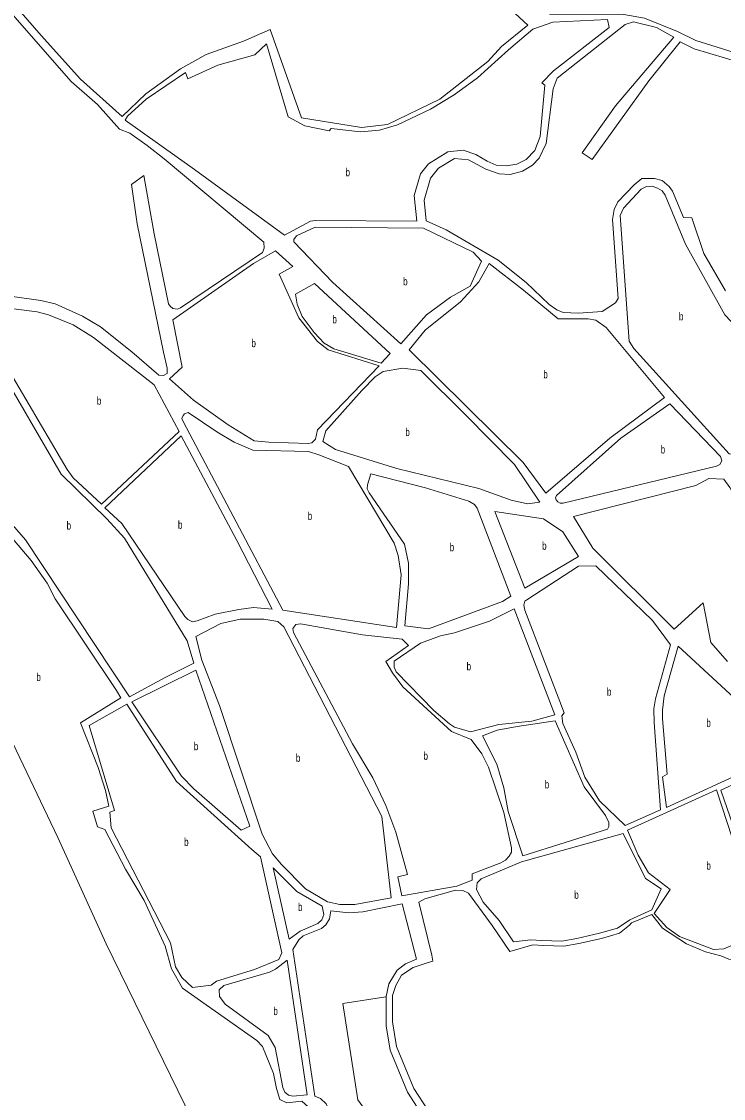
# Model space of a CAD drawing. Extents: x 639657 to 671642, y 222838 to 252123.
# Drawn here: x 647287 to 648163, y 244902 to 246247 of the extents above; entities that cross this region are included whole.
import ezdxf

# ---------------------------------------------------------------- set-up
doc = ezdxf.new("R2010")
doc.units = 0
doc.header["$LTSCALE"] = 4
doc.layers.add('1', color=7, linetype='Continuous', lineweight=13)
doc.layers.add('21', color=7, linetype='Continuous', lineweight=13)
doc.layers.add('7', color=7, linetype='Continuous')

msp = doc.modelspace()

# ---------------------------------------------------------------- linework, layer by layer
at = {"layer": '1'}
for p, q in [((647585.636, 245203.318), (647612.203, 245083.331)), ((647601.466, 245189.667), (647621.225, 245100.428)), ((647625.964, 245087.728), (647653.179, 244904.555)), ((647618.785, 245074.183), (647643.791, 244905.883))]:
    msp.add_line(p, q, dxfattribs=at)
for points in [[(647946.387, 246256.282), (648039.02, 246255.95), (648064.74, 246251.39), (648106.01, 246234.58), (648128.94, 246223.38), (648196.7, 246202.03), (648282.5, 246196.79), (648200.53, 246453.51), (648179.02, 246441.91)], [(647237, 245908.8), (647311.34, 245898.39), (647328.95, 245894.29), (647363.31, 245878.78), (647385.85, 245865.44), (647424.92, 245834.26), (647458.61, 245805.01), (647464.2, 245805), (647468.93, 245807.36), (647468.94, 245813.8), (647464.24, 245833.77), (647431.63, 245994.12), (647424.6, 246043.5), (647440.04, 246054.69), (647452.59, 245981.63), (647470.55, 245894.52), (647472.69, 245891.3), (647476.13, 245888.5), (647481.93, 245887.85), (647485.8, 245889.35), (647587.95, 245958.33), (647589.9, 245963.91), (647589.494, 245971.375), (647465.34, 246075.56), (647444.02, 246092.25), (647422.27, 246107.43), (647409.57, 246112.55), (647382.19, 246143.18), (647349.01, 246172.29), (647246.15, 246289.66)], [(647261.84, 246287.55), (647311.87, 246229.72), (647360.6, 246175.1), (647412.75, 246128.23), (647442.33, 246156.62), (647485.43, 246187.83), (647517.62, 246205.93), (647564.34, 246222.44), (647597.68, 246237.1), (647636.7, 246126.57), (647711.74, 246114.5), (647743.96, 246118.44), (647809.2, 246149.9), (647869.46, 246197.02), (647886.17, 246215.94), (647919.4, 246242.4), (647881.69, 246277.31)], [(647854.252, 246080.911), (647868.31, 246072.78), (647879.5, 246067.66), (647892.61, 246066.83), (647905.5, 246069), (647917.09, 246074.6), (647927.81, 246085.78), (647934.63, 246103.39), (647940.46, 246167.56), (647936.8, 246170.34), (647951.16, 246185.6), (648020.79, 246239.61), (648018.65, 246249.4), (647950.55, 246246.33), (647925.43, 246237.48), (647894.99, 246211.88), (647856.41, 246176.61), (647827.24, 246155.52), (647797.64, 246137.43), (647756.43, 246118.03), (647734.1, 246111.33), (647710.46, 246109.14), (647673.7, 246113.56), (647671.34, 246110.34), (647640.81, 246116.71), (647620.13, 246128.13), (647592.85, 246219.25), (647578.21, 246205.4)], [(647986.836, 246082.831), (648028.67, 246141.75), (648101.49, 246227.7), (648080, 246239.76), (648051.19, 246246.67), (648040.63, 246243.21), (647955.91, 246176.39), (647950.79, 246162.86), (647942.18, 246094.61), (647933.42, 246076.14), (647925.06, 246067.75), (647912.62, 246060.22), (647897.16, 246056.11), (647883.4, 246056.94), (647866.62, 246062.48), (647845.31, 246074.45)], [(648430.471, 245755.04), (648410.89, 245809.54), (648400.48, 245848.17), (648355.06, 245960.15), (648344.14, 245992.59), (648309.96, 246107.91), (648277.55, 246187.11), (648225.52, 246192.75), (648185.53, 246195.57), (648126.85, 246212.83), (648109.23, 246221.67), (648070.08, 246172.95), (647999.626, 246074.478), (647986.836, 246082.831)], [(647578.21, 246205.4), (647532.06, 246192.44), (647494.93, 246175.4), (647491.68, 246183.55), (647442.56, 246150.18), (647419.41, 246128.89), (647416.63, 246123.73), (647502.99, 246062.13), (647615.43, 245980.14), (647647.96, 245997.53), (647653.54, 245998.6), (647780.433, 245997.588)], [(647854.252, 246080.911), (647838.495, 246086.405), (647819.207, 246084.135), (647795.381, 246069.379), (647785.17, 246056.893), (647777.228, 246029.651), (647780.433, 245997.588)], [(647845.31, 246074.45), (647827.819, 246076.063), (647807.861, 246063.703), (647797.65, 246051.217), (647789.708, 246023.975), (647792.297, 245998.074)], [(647882.31, 245948.71), (647917.08, 245921.19), (647945.84, 245893.46), (647955.5, 245886.79), (647963.45, 245883.56), (647982.35, 245882.68), (648012.01, 245884.81), (648028.58, 245895.38), (648031.79, 245900.97), (648024.89, 245999.58), (648026.96, 246012.39), (648031.69, 246021.85), (648052.13, 246043.13), (648061.46, 246051.09), (648077.51, 246051.07), (648086.97, 246048.27), (648095.78, 246040.73), (648099.86, 246035.13), (648113.38, 246002.2), (648123.92, 246001.77), (648138.88, 245957.05), (648165.87, 245910.74)], [(647792.297, 245998.074), (647817.26, 245986.79), (647882.31, 245948.71)], [(647466.67, 245091.99), (647440.32, 245148.77), (647416.95, 245187.92), (647391.24, 245237.59), (647381.79, 245240.83), (647376.23, 245260.39), (647396.22, 245266.81), (647392.16, 245286.37), (647382.75, 245314.96), (647360.69, 245370.85), (647411.23, 245401.94), (647405.87, 245411.18), (647329.32, 245525.79), (647319.25, 245545.35), (647299.09, 245573.73), (647161.57, 245735.85)], [(648000.37, 245588.86), (647976.28, 245628.44), (648128.89, 245667.34), (648145.2, 245675.97), (648163.69, 245675.37), (648171.24, 245664.86), (648229.12, 245555.45), (648292.21, 245505.55), (648340.897, 245475.12)], [(648168.58, 245447.261), (648147.46, 245471.27), (648138.09, 245520.87), (648102.07, 245487.92), (648000.37, 245588.86)], [(647418.74, 245393.98), (647371.43, 245367.62), (647403.3, 245261.21), (647397.28, 245259.29), (647398.97, 245239.73), (647473.12, 245095.86), (647479.52, 245066.19), (647487.45, 245052.63), (647500.76, 245040.15), (647523.96, 245042.92), (647530.63, 245048.28), (647577.92, 245062.62), (647608.23, 245075.27), (647612.203, 245083.331)], [(647585.636, 245203.318), (647574.48, 245212.64), (647480.7, 245297.64), (647418.74, 245393.98)], [(648046.7, 245124.68), (648073.96, 245137.21), (648085.5, 245163.24), (648066.12, 245176.3), (648038.1, 245232.41), (647911.35, 245196.97), (647860.83, 245175.76), (647856.1, 245171.04), (647855.23, 245162.66), (647863.58, 245146.74), (647883.32, 245123.72), (647901.441, 245097.165)], [(647621.225, 245100.428), (647635.14, 245110.48), (647656.85, 245120.13), (647662.02, 245124.85), (647664.39, 245131.3), (647662.47, 245141.61), (647630.91, 245160.14), (647601.466, 245189.667)], [(647896.64, 245085.258), (647874.5, 245117.72), (647845.34, 245157.94), (647838.04, 245161.39), (647828.8, 245161.83), (647790.54, 245151.13), (647783.23, 245146.84), (647799.53, 245080.68)], [(647780.171, 245075.765), (647762.38, 245144.72), (647713.17, 245134.89), (647695.55, 245133.62), (647673.21, 245136.01), (647671.69, 245126.13), (647667.16, 245118.4), (647661.57, 245113.68), (647638.79, 245104.89), (647633.19, 245099.74), (647625.964, 245087.728)], [(647901.441, 245097.165), (647923.108, 245099.797), (647936.827, 245098.989), (647961.845, 245098.182), (647980.407, 245101.411), (648008.653, 245107.87), (648031.249, 245114.33), (648046.7, 245124.68)], [(648160.151, 245079.886), (648141.15, 245084.92), (648117.27, 245094.75), (648087.13, 245114.24), (648073.98, 245131.19), (648048.64, 245121.03), (648045.999, 245117.957)], [(647896.64, 245085.258), (647925.529, 245093.338), (647939.248, 245092.53), (647964.266, 245091.723), (647982.828, 245094.952), (648011.074, 245101.411), (648033.67, 245107.871), (648045.999, 245117.957)], [(647726.59, 244453.88), (647771.93, 244461.36), (647767.88, 244478.57), (647777.55, 244480.93), (647760.4, 244509.77), (647747.55, 244538.61), (647726.11, 244564.02), (647720.19, 244588.65), (647742.99, 244653.69), (647738.54, 244695.21), (647725.25, 244764.02), (647666.39, 244871.83), (647637.21, 244898.31), (647618.51, 244895.97), (647609.71, 244900.07), (647605.64, 244914.05), (647601.8, 244932.75), (647588.1, 244966.52), (647581.02, 244974.06), (647488.29, 245039.52), (647474.36, 245063.4), (647466.67, 245091.99)], [(647618.785, 245074.183), (647604.35, 245063.24), (647596.61, 245059.38), (647539.86, 245042.68), (647533.84, 245037.31), (647534.26, 245028.93), (647541.55, 245019.46), (647594.99, 244980.06), (647603.78, 244965.21), (647613.38, 244915.33), (647615.74, 244909.52), (647620.46, 244905.64), (647626.04, 244904.35), (647643.791, 244905.883)], [(647780.171, 245075.765), (647766.544, 245069.923), (647756.053, 245061.849), (647745.562, 245044.894), (647742.334, 245028.746)], [(647750.404, 245030.361), (647754.439, 245042.472), (647761.702, 245055.39), (647776.229, 245065.079), (647792.369, 245070.73), (647800.44, 245073.153), (647799.53, 245080.68)], [(648199.65, 245073.06), (648170.059, 245075.576), (648160.151, 245079.886)], [(647750.404, 245030.361), (647750.404, 244997.259), (647755.246, 244966.578), (647777.036, 244914.097), (647812.545, 244859.195), (647839.177, 244819.632), (647866.616, 244770.382), (647891.633, 244722.746), (647894.86, 244713.61)], [(647742.334, 245028.746), (647742.334, 244992.414), (647747.176, 244961.733), (647768.966, 244909.252), (647804.475, 244854.35), (647831.107, 244814.787), (647858.546, 244765.537), (647883.563, 244717.901), (647886.92, 244710.97)], [(647653.179, 244904.555), (647660.41, 244901.51), (647667.28, 244894.84), (647709.49, 244810.29), (647724.29, 244793.5), (647727.93, 244786.61), (647744.57, 244701.22), (647751.37, 244654.76), (647749.64, 244642.07), (647732.82, 244602.73), (647731.73, 244587.67), (647732.79, 244579.07), (647746.28, 244549.15), (647763.64, 244519.02), (647782.29, 244490.6), (647829.99, 244492.49), (647854.26, 244490.95), (647915.9, 244476.47), (647919.31, 244506.08), (647914.7, 244532.19), (647903.7, 244652.65), (647897.569, 244679.351)]]:
    msp.add_lwpolyline(points, dxfattribs=at)
for points in [[(648165.09, 245880.46), (648116.1, 245968.95), (648090.61, 246030.19), (648086.96, 246035.58), (648080.94, 246039.02), (648074.49, 246041.18), (648067.4, 246040.76), (648060.51, 246037.53), (648038.57, 246013.88), (648034.48, 246004.63), (648045.9, 245847.75), (648051.72, 245838.53), (648170.48, 245706.96), (648177.58, 245706.11), (648229.95, 245731.79), (648273.07, 245760.25), (648279.92, 245767.99), (648276.67, 245776.79), (648188.36, 245856.04)], [(647675.57, 245921.08), (647760.56, 245844.54), (647792.62, 245880.56), (647822.73, 245902.85), (647847.03, 245916.56), (647861.47, 245947.66), (647851.17, 245958.84), (647788.9, 245988.76), (647653.53, 245990.23), (647630.31, 245979.1), (647627.08, 245974.59), (647627.08, 245971.59)], [(647576.76, 245944.82), (647476.11, 245874.55), (647487.63, 245815.06), (647471.71, 245800.7), (647501.76, 245773.82), (647544.91, 245743.05), (647577.54, 245723.04), (647596.02, 245721.3), (647644.79, 245719.73), (647649.52, 245720.8), (647654.04, 245725.3), (647656.84, 245736.89), (647733.45, 245816.67), (647669.87, 245836.72), (647656.56, 245847.47), (647633.22, 245876.64), (647608.76, 245931.26), (647625.96, 245941.11), (647604.29, 245960.67)], [(647941.65, 245657.72), (648021.69, 245726.32), (648089.71, 245777.42), (648016.84, 245864.86), (648004.26, 245874.05), (647994.38, 245875.58), (647956.99, 245875.63), (647913.85, 245911.53), (647871.14, 245944.86), (647858, 245921.7), (647835.19, 245896.82), (647791.09, 245861.46), (647771.07, 245837.01), (647913.55, 245696.19)], [(647747.43, 245832.32), (647653.01, 245919.61), (647629.14, 245906.33), (647631.06, 245893.87), (647637.48, 245878.41), (647652.28, 245858.42), (647664.94, 245845.1), (647676.96, 245837.99), (647736.24, 245820.31)], [(647306.59, 245884.44), (647241.06, 245892.48), (647232.23, 245877.25), (647343.93, 245687.28), (647351.44, 245676.96), (647387.06, 245644.05), (647484.09, 245734.98), (647452.58, 245792.99), (647377.02, 245852.36), (647351.69, 245868.28), (647320.98, 245880.77)], [(647336.83, 245681.71), (647254.94, 245821.39), (647184.41, 245784.35), (647155.6, 245770.22), (647172.32, 245743.14), (647215.44, 245687.46), (647292.24, 245599.3), (647421.97, 245403.21), (647466.48, 245427.65), (647502.39, 245445.22), (647494.05, 245473.15), (647415.8, 245601.71), (647393.48, 245625.58)], [(647918.64, 245644.44), (647934.33, 245646.56), (647902.38, 245693.63), (647841.23, 245755.76), (647785.44, 245811.02), (647763.31, 245813.84), (647738.59, 245809.79), (647728.49, 245803.15), (647712.13, 245785.99), (647666.94, 245735.59), (647663.27, 245722.5), (647679.16, 245712.39), (647755.62, 245688.67), (647857.86, 245663.41), (647898.45, 245648.97)], [(647959.46, 245645.24), (647963.46, 245645.24), (648154.84, 245691.67), (648158.91, 245693.61), (648161.27, 245698.13), (648159.53, 245703.71), (648096.61, 245769.49), (648035.26, 245726.29), (647955.18, 245654.91), (647953.89, 245652.12), (647954.74, 245649.33), (647956.67, 245646.96)], [(647489.26, 245746.56), (647613.35, 245511.45), (647755.35, 245490), (647761.02, 245555.94), (647757.4, 245580), (647752.27, 245595.25), (647695.24, 245691.11), (647658.31, 245705.54), (647645.2, 245709.64), (647576.02, 245711.66), (647552.4, 245721.36), (647531.14, 245734.27), (647495.29, 245758.58), (647490.78, 245757.08), (647488.84, 245754.94), (647487.33, 245751.08)], [(647555.88, 245598.73), (647486.44, 245729.39), (647391.14, 245639.54), (647412.17, 245619.97), (647490.87, 245503.88), (647494.94, 245500), (647500.53, 245497.2), (647506.54, 245498.27), (647528.9, 245506.62), (647558.56, 245512.59), (647576.83, 245514.93), (647600.03, 245512.97)], [(647791.47, 245664.35), (647723.16, 245682.05), (647718.85, 245668.31), (647718.84, 245663.16), (647721.2, 245658), (647765.16, 245593.95), (647770.28, 245570.31), (647770.25, 245544.33), (647765.66, 245491.92), (647795.31, 245488.45), (647887.74, 245522.27), (647897.85, 245528.92), (647855.89, 245638.93), (647852.67, 245643.44), (647845.59, 245647.75)], [(647878.02, 245635.04), (647915.48, 245538.99), (647982.58, 245578.85), (647963.07, 245609.38), (647938.81, 245625.73)], [(647990.57, 245302.81), (648008.72, 245273.18), (648040.81, 245242.64), (648084.82, 245262.29), (648076.8, 245371.21), (648076.32, 245388.4), (648078.44, 245400.86), (648097.39, 245468.36), (648074.96, 245498.81), (648004.26, 245566.91), (647982.56, 245566.4), (647917.83, 245524.6), (647915.46, 245522.67), (647914.17, 245517.73), (647915.45, 245511.71), (647964.47, 245383.41), (647961.67, 245379.76), (647962.73, 245370.09), (647979.01, 245334.19)], [(647952.87, 245380.63), (647902.13, 245513.45), (647871.38, 245497.81), (647827.74, 245483.47), (647810.12, 245479.62), (647785.4, 245470.42), (647752.49, 245447.69), (647752.48, 245440.38), (647754.84, 245434.37), (647802.04, 245386.4), (647821.57, 245369.62), (647827.58, 245365.53), (647847.55, 245359.49), (647882.8, 245368.69), (647924.06, 245372.93)], [(647748.43, 245152.04), (647736.97, 245253.7), (647614.61, 245490.61), (647607.31, 245497.28), (647589.7, 245500.52), (647560.05, 245500.56), (647535.76, 245495.01), (647504.58, 245478.72), (647512.06, 245449.07), (647534.33, 245392.33), (647587.4, 245231.75), (647600.47, 245207.02), (647611.62, 245193.69), (647641.66, 245163.35), (647669.14, 245147.19), (647684.39, 245143.74), (647703.3, 245143.71)], [(647830.52, 245166.77), (647849.66, 245174.27), (647849.67, 245182.22), (647885.35, 245195.93), (647891.37, 245199.36), (647896.11, 245204.3), (647898.91, 245209.45), (647898.92, 245214.61), (647889.31, 245258.67), (647870.27, 245315.42), (647861.91, 245331.97), (647848.4, 245349.82), (647823.92, 245359.95), (647763.19, 245415.67), (647750.11, 245433.51), (647741.75, 245447.27), (647770.14, 245467.64), (647762.2, 245475.17), (647713, 245480.82), (647635.24, 245494.45), (647629.66, 245493.81), (647625.78, 245488.88), (647626.85, 245483.72), (647700.35, 245344.42), (647725.86, 245302.06), (647742.14, 245267.66), (647754.56, 245234.34), (647768.88, 245181.46), (647756.84, 245178.46), (647761.97, 245154.82)], [(648187.64, 245391.87), (648107.07, 245466.45), (648089.6, 245404.75), (648087.29, 245386.7), (648087.32, 245375.96), (648093.08, 245306.79), (648087.5, 245303.55), (648092.33, 245265.11), (648200.95, 245314.99), (648205.45, 245319.51), (648207.37, 245323.38), (648207.35, 245329.83)], [(647504.74, 245436.62), (647424.76, 245397.2), (647486.73, 245304.3), (647502.17, 245288.38), (647561.4, 245236.73), (647572.15, 245241.87)], [(647912.87, 245204.49), (648018.46, 245238.07), (648020.39, 245241.52), (648020.38, 245246.25), (648016.25, 245255.2), (647989.48, 245291), (647953.5, 245373.33), (647906.01, 245366.29), (647881.08, 245361.81), (647862.8, 245354.75), (647880.37, 245319.06), (647889.35, 245289.83), (647894.68, 245260.17)], [(648248.68, 245303.49), (648232.95, 245321.94), (648211.05, 245315.44), (648199.9, 245305.1), (648159.97, 245286.53), (648183.36, 245219.33), (648192.37, 245223), (648200.59, 245203.47), (648217.38, 245193.4), (648226.65, 245181.39), (648263.51, 245138.71), (648284.31, 245155.31), (648319.51, 245173.22)], [(648154.6, 245286.95), (648043.62, 245236.63), (648056.81, 245205.5), (648069.76, 245183.61), (648096.89, 245162.4), (648076.98, 245132.7), (648092.72, 245115.11), (648108.65, 245103.98), (648150.81, 245087.74), (648163.71, 245088.41), (648184.1, 245097.27), (648219.45, 245140.33), (648228.27, 245134.98), (648260.72, 245137.2), (648230.12, 245169.8), (648215.67, 245188.67), (648201.25, 245198.31), (648188.58, 245194.2), (648180.81, 245206.64)]]:
    msp.add_lwpolyline(points, close=True, dxfattribs=at)
at = {"layer": '21'}
for points in [[(646616.909, 246270.82), (646746.923, 246150.535), (646970.602, 245828.842), (646941.244, 245823.247), (646988.776, 245757.51), (647018.134, 245757.51), (647115.994, 245614.846), (647135.566, 245627.434), (647167.72, 245581.278), (647149.546, 245567.292), (647206.864, 245490.365), (647332.683, 245227.416), (647392.797, 245094.543), (647508.831, 244856.77), (647527.005, 244863.763), (647538.189, 244834.392), (647554.965, 244835.79), (647578.731, 244732.289), (647626.263, 244700.12), (647624.865, 244609.207), (647700.357, 244448.36), (647726.09, 244453.775), (647726.59, 244453.88)], [(647742.334, 245028.746), (647741.834, 245028.666), (647688.121, 245020.066), (647706.994, 244899.781), (647782.486, 244796.28), (647812.543, 244689.282), (647828.62, 244693.478), (647829.319, 244682.289), (647897.069, 244679.373), (647897.569, 244679.351)]]:
    msp.add_lwpolyline(points, dxfattribs=at)

# ---------------------------------------------------------------- texts
at = {"layer": '7', "width": 0.75}
for p in [(647691.628, 246053.762), (647763.543, 245917.385), (647675.226, 245869.96), (648107.8, 245873.645), (647574.162, 245840.2), (647938.514, 245801.29), (647381.161, 245768.265), (647766.281, 245729.14), (648085.031, 245707.365), (647644.393, 245624.29), (647343.406, 245612.3), (647482.417, 245613.295), (647821.704, 245585.25), (647937.056, 245587.015), (647842.777, 245436.47), (647305.681, 245423.033), (648017.923, 245404.775), (648142.048, 245365.78), (647502.234, 245336.675), (647629.577, 245322.135), (647788.94, 245324.635), (647940.279, 245288.91), (647490.125, 245217.065), (648142.118, 245187.345), (647977.155, 245150.98), (647632.295, 245135.775), (647601.518, 245005.711)]:
    msp.add_text('b', height=10, dxfattribs=at).set_placement(p)

doc.saveas('drawing.dxf')
